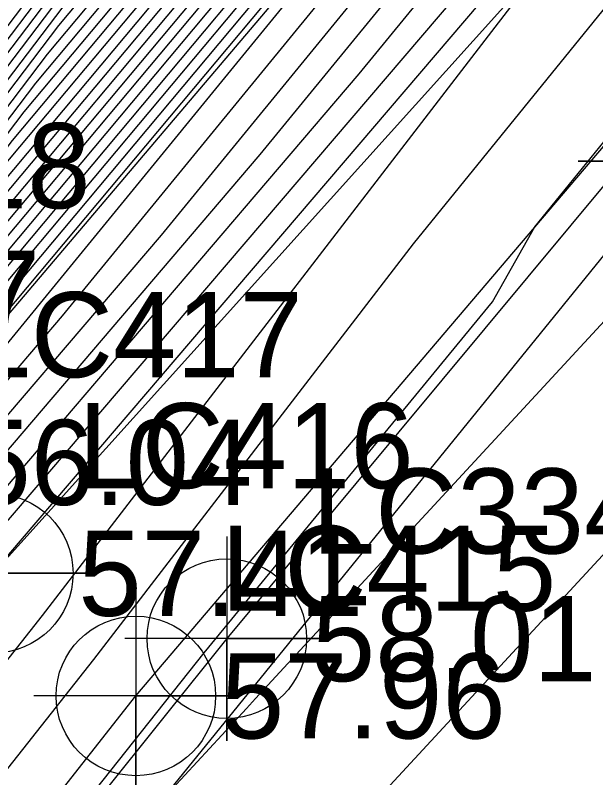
# Model space of a CAD drawing. Extents: x 2188792 to 2191981, y 386090 to 389710.
# Drawn here: x 2190789.67 to 2190806.73, y 388536.54 to 388558.93 of the extents above; entities that cross this region are included whole.
import ezdxf

# ---------------------------------------------------------------- set-up
doc = ezdxf.new("R2010")
doc.units = 0
for name, color, linetype in [('DTM Contours Major', 7, 'Continuous'), ('DTM Contours Minor', 7, 'Continuous'), ('Exist DTM Breakline', 7, 'Continuous'), ('Exist DTM Breakline Cogo Elevation', 7, 'Continuous'), ('Exist DTM Breakline Cogo Number', 7, 'Continuous'), ('Exist DTM Breakline Cogo Point CELL', 7, 'Continuous'), ('Exist Roads EOP', 7, 'Continuous'), ('Exist Roads EOP Cogo Elevation', 7, 'Continuous'), ('Exist Roads EOP Cogo Number', 7, 'Continuous'), ('Exist Roads EOP Cogo Point CELL', 7, 'Continuous'), ('Exist Roads EOT', 7, 'Continuous'), ('Exist Roads EOT Cogo Point CELL', 7, 'Continuous')]:
    doc.layers.add(name, color=color, linetype=linetype)

msp = doc.modelspace()

# ---------------------------------------------------------------- linework, layer by layer
at = {"layer": 'DTM Contours Major'}
for points in [[(2190945.187, 388703.013), (2190932.424, 388689.18), (2190929.56, 388685.953), (2190913.979, 388669.041), (2190908.626, 388662.99), (2190897.25, 388651.607), (2190893.882, 388648.219), (2190876.108, 388630.442), (2190873.961, 388628.284), (2190861.628, 388614.671), (2190860.676, 388613.533), (2190841.645, 388592.575), (2190841.015, 388591.819), (2190829.293, 388577.102), (2190828.195, 388575.868), (2190811.219, 388554.671), (2190808.662, 388551.77), (2190796.729, 388538.863), (2190796.468, 388538.575)], [(2190889.768, 388665.934), (2190873.748, 388648.661), (2190873.195, 388648.151), (2190852.936, 388626.236), (2190852.843, 388626.149), (2190852.794, 388626.065), (2190837.879, 388608.344), (2190837.578, 388607.834), (2190818.71, 388585.263), (2190805.315, 388569.253), (2190804.989, 388568.825), (2190785.829, 388545.954), (2190785.733, 388545.828), (2190785.643, 388545.721), (2190771.094, 388527.067), (2190770.377, 388526.214), (2190752.594, 388503.478)], [(2190876.141, 388657.589), (2190869.311, 388651.282), (2190855.594, 388636.444), (2190848.466, 388629.814), (2190844.753, 388623.442), (2190834.285, 388611.005), (2190829.688, 388603.209), (2190816.236, 388587.117), (2190806.687, 388575.703), (2190802.787, 388570.578), (2190789.24, 388554.408), (2190783.861, 388547.319), (2190778.784, 388541.24), (2190769.099, 388528.821), (2190761.187, 388519.417)], [(2190865.427, 388654.414), (2190858.252, 388646.653), (2190844.089, 388633.479), (2190836.711, 388620.819), (2190830.69, 388613.665), (2190821.798, 388598.584), (2190813.763, 388588.972), (2190808.059, 388582.154), (2190800.584, 388572.331), (2190792.651, 388562.862), (2190781.988, 388548.809), (2190771.926, 388536.759), (2190767.103, 388530.576), (2190751.996, 388512.619)], [(2190883.721, 388654.01), (2190875.851, 388645.429), (2190866.427, 388635.071), (2190855.591, 388623.261), (2190848.548, 388615.038), (2190840.802, 388605.993), (2190830.791, 388594.302), (2190821.283, 388583.202), (2190814.514, 388574.912), (2190807.384, 388566.516), (2190799.765, 388557.21), (2190788.056, 388543.511), (2190783.044, 388537.265), (2190773.604, 388525.152), (2190763.473, 388512.153)], [(2190777.45, 388517.882), (2190791.316, 388535.285), (2190795.222, 388540.206), (2190803.692, 388550.516), (2190804.94, 388552.716), (2190812.444, 388561.97), (2190824.025, 388576.25), (2190825.987, 388579.078), (2190843.643, 388598.805), (2190845.959, 388601.424), (2190857.782, 388614.603), (2190861.036, 388618.221), (2190862.287, 388619.673), (2190864.587, 388622.288), (2190880.59, 388640.737), (2190892.242, 388654.169)], [(2190874.944, 388653.125), (2190871.253, 388649.716), (2190854.265, 388631.34), (2190850.654, 388627.981), (2190848.773, 388624.753), (2190836.082, 388609.675), (2190833.633, 388605.521), (2190817.473, 388586.19), (2190806.001, 388572.478), (2190803.888, 388569.701), (2190787.534, 388550.181), (2190784.797, 388546.574), (2190782.214, 388543.48), (2190770.096, 388527.944), (2190765.782, 388522.815), (2190751.446, 388504.486)], [(2190867.369, 388652.848), (2190856.923, 388641.549), (2190846.278, 388631.647), (2190840.732, 388622.13), (2190832.487, 388612.335), (2190825.743, 388600.896), (2190815, 388588.044), (2190807.373, 388578.928), (2190801.685, 388571.454), (2190790.945, 388558.635), (2190782.924, 388548.064), (2190775.355, 388539), (2190768.101, 388529.699), (2190756.592, 388516.018)], [(2190796.468, 388538.575), (2190793.925, 388535.829), (2190777.139, 388517.121)]]:
    msp.add_lwpolyline(points, dxfattribs=at)
at = {"layer": 'DTM Contours Minor'}
for points in [[(2190888.864, 388666.864), (2190874.466, 388651.34), (2190872.029, 388649.09), (2190853.734, 388629.298), (2190851.53, 388627.248), (2190850.382, 388625.278), (2190836.801, 388609.142), (2190835.211, 388606.447), (2190817.968, 388585.819), (2190805.726, 388571.188), (2190804.328, 388569.351), (2190786.852, 388548.49), (2190785.171, 388546.275), (2190783.586, 388544.376), (2190770.495, 388527.593), (2190767.62, 388524.175), (2190751.905, 388504.083)], [(2190889.165, 388666.554), (2190874.226, 388650.447), (2190872.418, 388648.777), (2190853.468, 388628.277), (2190851.967, 388626.882), (2190851.186, 388625.54), (2190837.16, 388608.876), (2190836, 388606.909), (2190818.215, 388585.634), (2190805.589, 388570.543), (2190804.549, 388569.175), (2190786.511, 388547.645), (2190785.359, 388546.126), (2190784.271, 388544.824), (2190770.695, 388527.417), (2190768.539, 388524.855), (2190752.135, 388503.881)], [(2190889.467, 388666.244), (2190873.987, 388649.554), (2190872.806, 388648.464), (2190853.202, 388627.257), (2190852.405, 388626.515), (2190851.99, 388625.803), (2190837.52, 388608.61), (2190836.789, 388607.372), (2190818.462, 388585.448), (2190805.452, 388569.898), (2190804.769, 388569), (2190786.17, 388546.799), (2190785.546, 388545.977), (2190784.957, 388545.273), (2190770.895, 388527.242), (2190769.458, 388525.535), (2190752.364, 388503.679)], [(2190890.069, 388665.624), (2190876.821, 388651.34), (2190873.831, 388648.052), (2190873.604, 388647.804), (2190855.31, 388627.698), (2190853.38, 388625.594), (2190838.856, 388608.637), (2190838.317, 388608.007), (2190837.619, 388607.193), (2190830.334, 388598.687), (2190818.957, 388585.077), (2190807.553, 388571.447), (2190805.392, 388568.801), (2190805.237, 388568.618), (2190788.147, 388547.741), (2190786.156, 388545.412), (2190771.304, 388526.901), (2190771.295, 388526.89), (2190771.286, 388526.878), (2190771.227, 388526.806), (2190752.824, 388503.276)], [(2190890.53, 388665.187), (2190876.304, 388649.542), (2190874.166, 388647.21), (2190858.09, 388629.541), (2190853.933, 388625.011), (2190841.279, 388610.237), (2190838.938, 388607.504), (2190835.912, 388603.97), (2190819.417, 388584.712), (2190807.673, 388570.328), (2190805.774, 388568.093), (2190791.052, 388550.108), (2190786.631, 388544.937), (2190774.239, 388529.492), (2190771.872, 388526.456), (2190769.332, 388523.197), (2190753.485, 388503.626)], [(2190891.143, 388664.632), (2190878.776, 388651.031), (2190874.727, 388646.617), (2190860.869, 388631.385), (2190854.486, 388624.428), (2190843.702, 388611.838), (2190839.56, 388607), (2190834.205, 388600.748), (2190820.039, 388584.208), (2190809.953, 388571.856), (2190806.31, 388567.567), (2190793.956, 388552.475), (2190787.106, 388544.462), (2190777.174, 388532.083), (2190772.45, 388526.021), (2190767.379, 388519.516), (2190753.682, 388502.601)], [(2190772.467, 388519.209), (2190775.862, 388523.505), (2190785.674, 388535.226), (2190790.471, 388541.3), (2190805.407, 388560.717), (2190808.478, 388564.311), (2190808.993, 388564.94), (2190821.356, 388579.495), (2190823.15, 388581.692), (2190825.67, 388584.635), (2190842.666, 388604.482), (2190855.816, 388619.838), (2190857.249, 388621.512), (2190874.764, 388640.601), (2190877.537, 388643.648), (2190891.138, 388658.479)], [(2190888.666, 388656.99), (2190876.975, 388644.242), (2190871.985, 388638.758), (2190856.697, 388622.095), (2190853.393, 388618.238), (2190842.045, 388604.986), (2190827.377, 388587.857), (2190822.528, 388582.196), (2190819.075, 388577.967), (2190808.457, 388565.465), (2190805.573, 388561.944), (2190789.006, 388542.561), (2190788.914, 388542.446), (2190774.758, 388524.284), (2190759.566, 388504.79)], [(2190875.902, 388656.696), (2190869.699, 388650.969), (2190855.328, 388635.424), (2190848.904, 388629.447), (2190845.557, 388623.704), (2190834.644, 388610.739), (2190830.477, 388603.671), (2190816.484, 388586.932), (2190806.55, 388575.058), (2190803.007, 388570.402), (2190788.899, 388553.563), (2190784.048, 388547.17), (2190779.47, 388541.688), (2190769.298, 388528.646), (2190762.106, 388520.096), (2190750.527, 388505.292)], [(2190875.662, 388655.804), (2190870.087, 388650.656), (2190855.063, 388634.403), (2190849.341, 388629.081), (2190846.361, 388623.967), (2190835.004, 388610.473), (2190831.266, 388604.134), (2190816.731, 388586.746), (2190806.412, 388574.413), (2190803.227, 388570.227), (2190788.557, 388552.717), (2190784.235, 388547.021), (2190780.156, 388542.136), (2190769.498, 388528.47), (2190763.025, 388520.776), (2190750.757, 388505.091)], [(2190886.193, 388655.5), (2190876.413, 388644.835), (2190869.206, 388636.914), (2190856.144, 388622.678), (2190850.97, 388616.638), (2190841.424, 388605.489), (2190829.084, 388591.08), (2190821.905, 388582.699), (2190816.795, 388576.439), (2190807.92, 388565.991), (2190802.669, 388559.577), (2190788.531, 388543.036), (2190785.979, 388539.855), (2190774.181, 388524.718), (2190761.519, 388508.472)], [(2190875.423, 388654.911), (2190870.476, 388650.343), (2190854.797, 388633.382), (2190849.779, 388628.714), (2190847.165, 388624.229), (2190835.363, 388610.207), (2190832.055, 388604.596), (2190816.978, 388586.561), (2190806.275, 388573.768), (2190803.447, 388570.052), (2190788.216, 388551.872), (2190784.422, 388546.872), (2190780.842, 388542.584), (2190769.697, 388528.295), (2190763.944, 388521.456), (2190750.986, 388504.889)], [(2190907.365, 388654.609), (2190902.821, 388650.063), (2190892.305, 388639.486), (2190884.04, 388631.219), (2190872.455, 388619.574), (2190865.903, 388612.342), (2190859.112, 388604.231), (2190849.292, 388593.416), (2190839.394, 388581.549), (2190833.632, 388574.314), (2190826.203, 388565.965), (2190817.218, 388554.745), (2190807.039, 388543.197), (2190800.202, 388535.802), (2190795.379, 388530.476), (2190782.251, 388516.307)], [(2190875.184, 388654.018), (2190870.864, 388650.03), (2190854.531, 388632.361), (2190850.217, 388628.348), (2190847.969, 388624.491), (2190835.722, 388609.941), (2190832.844, 388605.059), (2190817.226, 388586.375), (2190806.138, 388573.123), (2190803.668, 388569.877), (2190787.875, 388551.026), (2190784.61, 388546.723), (2190781.528, 388543.032), (2190769.897, 388528.119), (2190764.863, 388522.136), (2190751.216, 388504.687)], [(2190865.815, 388654.101), (2190857.986, 388645.632), (2190844.527, 388633.113), (2190837.515, 388621.081), (2190831.05, 388613.399), (2190822.587, 388599.046), (2190814.01, 388588.786), (2190807.922, 388581.509), (2190800.804, 388572.156), (2190792.31, 388562.016), (2190782.175, 388548.66), (2190772.611, 388537.207), (2190767.302, 388530.4), (2190752.915, 388513.298)], [(2190866.203, 388653.788), (2190857.72, 388644.611), (2190844.965, 388632.746), (2190838.32, 388621.343), (2190831.409, 388613.133), (2190823.376, 388599.509), (2190814.258, 388588.601), (2190807.784, 388580.864), (2190801.024, 388571.98), (2190791.969, 388561.171), (2190782.363, 388548.511), (2190773.297, 388537.655), (2190767.502, 388530.225), (2190753.834, 388513.978)], [(2190866.592, 388653.475), (2190857.455, 388643.59), (2190845.402, 388632.38), (2190839.124, 388621.606), (2190831.769, 388612.867), (2190824.165, 388599.971), (2190814.505, 388588.415), (2190807.647, 388580.218), (2190801.245, 388571.805), (2190791.628, 388560.326), (2190782.55, 388548.362), (2190773.983, 388538.103), (2190767.702, 388530.049), (2190754.753, 388514.658)], [(2190866.98, 388653.161), (2190857.189, 388642.57), (2190845.84, 388632.013), (2190839.928, 388621.868), (2190832.128, 388612.601), (2190824.954, 388600.434), (2190814.752, 388588.23), (2190807.51, 388579.573), (2190801.465, 388571.63), (2190791.286, 388559.48), (2190782.737, 388548.213), (2190774.669, 388538.551), (2190767.901, 388529.874), (2190755.672, 388515.338)], [(2190867.757, 388652.535), (2190856.657, 388640.528), (2190846.715, 388631.28), (2190841.536, 388622.393), (2190832.847, 388612.069), (2190826.532, 388601.359), (2190815.247, 388587.859), (2190807.236, 388578.283), (2190801.905, 388571.279), (2190790.604, 388557.79), (2190783.112, 388547.915), (2190776.041, 388539.448), (2190768.3, 388529.523), (2190757.511, 388516.697)], [(2190881.249, 388652.521), (2190875.289, 388646.023), (2190863.648, 388633.228), (2190855.038, 388623.845), (2190846.125, 388613.438), (2190840.181, 388606.497), (2190832.498, 388597.525), (2190820.661, 388583.705), (2190812.234, 388573.384), (2190806.847, 388567.042), (2190796.86, 388554.842), (2190787.581, 388543.987), (2190780.109, 388534.674), (2190773.027, 388525.587), (2190765.426, 388515.834)], [(2190874.705, 388652.232), (2190871.641, 388649.403), (2190853.999, 388630.319), (2190851.092, 388627.615), (2190849.578, 388625.016), (2190836.441, 388609.408), (2190834.422, 388605.984), (2190817.72, 388586.004), (2190805.864, 388571.833), (2190804.108, 388569.526), (2190787.193, 388549.336), (2190784.984, 388546.425), (2190782.9, 388543.928), (2190770.296, 388527.768), (2190766.701, 388523.495), (2190751.675, 388504.284)], [(2190868.145, 388652.222), (2190856.392, 388639.507), (2190847.153, 388630.914), (2190842.34, 388622.655), (2190833.206, 388611.803), (2190827.321, 388601.821), (2190815.494, 388587.673), (2190807.098, 388577.638), (2190802.126, 388571.104), (2190790.263, 388556.944), (2190783.299, 388547.766), (2190776.727, 388539.896), (2190768.5, 388529.348), (2190758.43, 388517.377)], [(2190868.534, 388651.909), (2190856.126, 388638.486), (2190847.591, 388630.547), (2190843.144, 388622.917), (2190833.566, 388611.537), (2190828.11, 388602.284), (2190815.742, 388587.488), (2190806.961, 388576.993), (2190802.346, 388570.928), (2190789.922, 388556.099), (2190783.486, 388547.617), (2190777.413, 388540.344), (2190768.699, 388529.172), (2190759.349, 388518.057)], [(2190868.922, 388651.596), (2190855.86, 388637.465), (2190848.028, 388630.18), (2190843.949, 388623.18), (2190833.925, 388611.271), (2190828.899, 388602.746), (2190815.989, 388587.303), (2190806.824, 388576.348), (2190802.566, 388570.753), (2190789.581, 388555.253), (2190783.673, 388547.468), (2190778.098, 388540.792), (2190768.899, 388528.997), (2190760.268, 388518.737)], [(2190766.196, 388507.696), (2190777.695, 388522.249), (2190782.194, 388527.624), (2190791.974, 388540.008), (2190801.369, 388552.223), (2190810.574, 388563.572), (2190815.657, 388569.84), (2190822.427, 388579.6), (2190823.636, 388581.023), (2190823.772, 388581.189), (2190823.963, 388581.412), (2190832.621, 388591.523), (2190843.472, 388603.794), (2190844.856, 388605.338), (2190858.285, 388620.5), (2190867.596, 388631.603), (2190877.543, 388642.444)]]:
    msp.add_lwpolyline(points, dxfattribs=at)
at = {"layer": 'Exist DTM Breakline'}
for points in [[(2190573.365, 388260.981), (2190597.901, 388295.54), (2190631.673, 388341.911), (2190665.633, 388387.704), (2190697.655, 388430.604), (2190723.725, 388465.2), (2190753.059, 388503.07), (2190785.767, 388545.802), (2190819.064, 388584.997), (2190852.901, 388626.1), (2190890.215, 388665.473), (2190930.375, 388707.631)], [(2190577.542, 388257.996), (2190603.612, 388290.612), (2190636.664, 388338.271), (2190669.633, 388384.463), (2190703.281, 388427.435), (2190727.416, 388462.342), (2190757.056, 388500.06), (2190789.024, 388542.543), (2190823.823, 388581.148), (2190857.673, 388621.065), (2190895.218, 388660.937), (2190934.113, 388704.472)], [(2190581.907, 388254.915), (2190606.074, 388288.679), (2190639.657, 388335.907), (2190673.648, 388381.454), (2190705.924, 388425.615), (2190730.79, 388459.235), (2190760.7, 388497.606), (2190793.213, 388538.942), (2190826.757, 388578.342), (2190860.823, 388618.157), (2190897.463, 388658.369), (2190937.269, 388700.539)]]:
    msp.add_lwpolyline(points, dxfattribs=at)
at = {"layer": 'Exist DTM Breakline Cogo Point CELL'}
for points in [[(2190789.024, 388545.543), (2190789.024, 388539.543), (2190789.024, 388542.543), (2190792.024, 388542.543), (2190786.024, 388542.543)], [(2190793.213, 388541.942), (2190793.213, 388535.942), (2190793.213, 388538.942), (2190796.213, 388538.942), (2190790.213, 388538.942)]]:
    msp.add_lwpolyline(points, dxfattribs=at)
for centre in [(2190789.024, 388542.543), (2190793.213, 388538.942)]:
    msp.add_circle(centre, 2.344, dxfattribs=at)
at = {"layer": 'Exist Roads EOP'}
msp.add_lwpolyline([(2191117.249, 388879.058), (2191079.828, 388842.231), (2191041.78, 388804.717), (2191005.521, 388768.388), (2190968.813, 388731.779), (2190932.611, 388694.747), (2190897.463, 388657.367), (2190862.115, 388618.542), (2190828.092, 388579.337), (2190795.886, 388540.624), (2190765.721, 388503.072), (2190733.106, 388461.208), (2190701.312, 388418.791), (2190672.539, 388379.484), (2190643.174, 388339.162), (2190612.645, 388296.995), (2190582.398, 388254.562), (2190551.22, 388211.33), (2190519.268, 388166.971), (2190488.249, 388123.952), (2190458.501, 388082.405), (2190428.971, 388041.571), (2190398.227, 387998.986)], dxfattribs=at)
at = {"layer": 'Exist Roads EOP Cogo Point CELL'}
msp.add_lwpolyline([(2190795.886, 388543.624), (2190795.886, 388537.624), (2190795.886, 388540.624), (2190798.886, 388540.624), (2190792.886, 388540.624)], dxfattribs=at)
msp.add_circle((2190795.886, 388540.624), 2.344, dxfattribs=at)
at = {"layer": 'Exist Roads EOT'}
msp.add_lwpolyline([(2190415.064, 388019.09), (2190445.56, 388061.245), (2190473.487, 388100.115), (2190503.229, 388141.605), (2190533.333, 388183.744), (2190563.731, 388225.945), (2190594.017, 388268.083), (2190624.176, 388310.153), (2190656.565, 388354.896), (2190687.512, 388397.436), (2190719.557, 388440.71), (2190751.07, 388481.79), (2190777.618, 388515.751), (2190809.207, 388554.646), (2190841.125, 388592.518), (2190874.304, 388630.266), (2190909.444, 388668.428), (2190945.996, 388706.518), (2190984.282, 388745.174), (2191021.668, 388782.38), (2191059.687, 388820.174), (2191097.04, 388857.128), (2191110.466, 388870.43)], dxfattribs=at)
at = {"layer": 'Exist Roads EOT Cogo Point CELL'}
msp.add_lwpolyline([(2190809.207, 388557.646), (2190809.207, 388551.646), (2190809.207, 388554.646), (2190806.207, 388554.646), (2190812.207, 388554.646)], dxfattribs=at)

# ---------------------------------------------------------------- texts
at = {"layer": 'Exist DTM Breakline Cogo Elevation'}
for s, p in [('49.37', (2190782.029, 388549.516)), ('56.04', (2190788.267, 388544.552)), ('57.41', (2190791.524, 388541.293)), ('57.96', (2190795.713, 388537.692))]:
    msp.add_text(s, height=2.5, dxfattribs=at).set_placement(p)
at = {"layer": 'Exist DTM Breakline Cogo Number'}
for s, p in [('LC418', (2190782.029, 388553.266)), ('LC417', (2190788.267, 388548.302)), ('LC416', (2190791.524, 388545.043)), ('LC415', (2190795.713, 388541.442))]:
    msp.add_text(s, height=2.5, dxfattribs=at).set_placement(p)
at = {"layer": 'Exist Roads EOP Cogo Elevation'}
msp.add_text('58.01', height=2.5, dxfattribs=at).set_placement((2190798.386, 388539.374))
at = {"layer": 'Exist Roads EOP Cogo Number'}
msp.add_text('LC334', height=2.5, dxfattribs=at).set_placement((2190798.386, 388543.124))

doc.saveas('drawing.dxf')
